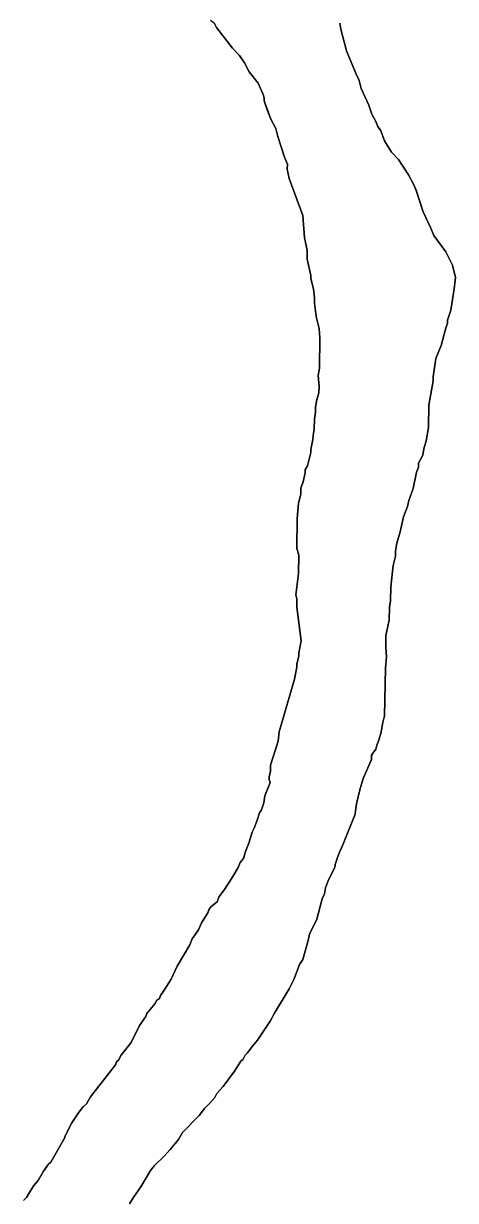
# Model space of a CAD drawing. Extents: x 3177185 to 3215018, y 812988 to 838321.
# Drawn here: x 3192318 to 3192471.1, y 821035.6 to 821452.9 of the extents above; entities that cross this region are included whole.
import ezdxf

# ---------------------------------------------------------------- set-up
doc = ezdxf.new("R2010")
doc.units = 0
doc.layers.add('V-SITE-VEGE', color=7, linetype='Continuous')
doc.layers.add('V-TOPO-SHOR', color=7, linetype='Continuous')

msp = doc.modelspace()

# ---------------------------------------------------------------- linework, layer by layer
at = {"layer": 'V-SITE-VEGE'}
for p, q in [((3192385.76, 821452.9), (3192386.45, 821451.44)), ((3192386.45, 821451.44), (3192392.09, 821444.13)), ((3192430.51, 821450.87), (3192430.19, 821453.05)), ((3192432.54, 821443.26), (3192430.51, 821450.87)), ((3192392.09, 821444.13), (3192394.57, 821441.56)), ((3192436, 821434.9), (3192432.54, 821443.26)), ((3192394.57, 821441.56), (3192396.33, 821439)), ((3192396.33, 821439), (3192398.08, 821435.72)), ((3192398.08, 821435.72), (3192401.25, 821431.7)), ((3192437.04, 821432.72), (3192436, 821434.9)), ((3192401.25, 821431.7), (3192402.98, 821427.7)), ((3192437.71, 821429.82), (3192437.04, 821432.72)), ((3192440.5, 821424), (3192437.71, 821429.82)), ((3192402.98, 821427.7), (3192403.33, 821426.61)), ((3192403.33, 821426.61), (3192403.31, 821425.53)), ((3192403.31, 821425.53), (3192405.71, 821418.99)), ((3192441.52, 821420.74), (3192440.5, 821424)), ((3192405.71, 821418.99), (3192407.46, 821415.71)), ((3192442.92, 821418.18), (3192441.52, 821420.74)), ((3192443.61, 821416.37), (3192442.92, 821418.18)), ((3192407.46, 821415.71), (3192408.13, 821412.81)), ((3192408.13, 821412.81), (3192410.52, 821405.55)), ((3192444.66, 821414.91), (3192443.61, 821416.37)), ((3192446.04, 821411.27), (3192444.66, 821414.91)), ((3192448.5, 821407.26), (3192446.04, 821411.27)), ((3192410.52, 821405.55), (3192411.56, 821403.01)), ((3192450.97, 821404.69), (3192448.5, 821407.26)), ((3192454.48, 821399.22), (3192450.97, 821404.69)), ((3192411.56, 821403.01), (3192411.53, 821401.21)), ((3192411.53, 821401.21), (3192412.19, 821397.95)), ((3192412.19, 821397.95), (3192417.01, 821384.87)), ((3192456.23, 821395.94), (3192454.48, 821399.22)), ((3192457.27, 821393.75), (3192456.23, 821395.94)), ((3192459.66, 821386.14), (3192457.27, 821393.75)), ((3192417.01, 821384.87), (3192417.59, 821376.93)), ((3192462.44, 821380.31), (3192459.66, 821386.14)), ((3192463.48, 821377.77), (3192462.44, 821380.31)), ((3192417.59, 821376.93), (3192418.59, 821372.58)), ((3192467.71, 821371.92), (3192463.48, 821377.77)), ((3192418.59, 821372.58), (3192418.53, 821369.33)), ((3192470.15, 821367.19), (3192467.71, 821371.92)), ((3192418.53, 821369.33), (3192419.88, 821363.54)), ((3192471.15, 821362.84), (3192470.15, 821367.19)), ((3192419.88, 821363.54), (3192419.85, 821362.46)), ((3192470.72, 821358.88), (3192471.15, 821362.84)), ((3192419.85, 821362.46), (3192420.87, 821358.83)), ((3192420.87, 821358.83), (3192421.17, 821355.58)), ((3192469.5, 821351.33), (3192470.72, 821358.88)), ((3192421.17, 821355.58), (3192421.14, 821353.77)), ((3192421.14, 821353.77), (3192421.78, 821349.07)), ((3192468.35, 821347.74), (3192469.5, 821351.33)), ((3192421.78, 821349.07), (3192422.79, 821344.72)), ((3192467.58, 821344.51), (3192468.34, 821346.66)), ((3192468.34, 821346.66), (3192468.35, 821347.74)), ((3192422.79, 821344.72), (3192423.09, 821341.47)), ((3192466.03, 821338.76), (3192467.58, 821344.51)), ((3192423.09, 821341.47), (3192422.9, 821330.65)), ((3192464.14, 821334.1), (3192466.03, 821338.76)), ((3192463.3, 821327.62), (3192464.14, 821334.1)), ((3192422.9, 821330.65), (3192422.49, 821328.14)), ((3192422.49, 821328.14), (3192422.78, 821324.16)), ((3192461.68, 821317.55), (3192463.28, 821326.18)), ((3192463.28, 821326.18), (3192463.3, 821327.62)), ((3192422.74, 821322), (3192421.97, 821319.49)), ((3192422.78, 821324.16), (3192422.74, 821322)), ((3192421.57, 821316.97), (3192421.54, 821315.16)), ((3192421.97, 821319.49), (3192421.57, 821316.97)), ((3192461.54, 821309.62), (3192461.68, 821317.55)), ((3192421.13, 821312.65), (3192421.07, 821309.04)), ((3192421.54, 821315.16), (3192421.13, 821312.65)), ((3192421.07, 821309.04), (3192420.67, 821306.88)), ((3192460.73, 821304.94), (3192461.54, 821309.62)), ((3192420.64, 821305.44), (3192419.85, 821301.84)), ((3192420.67, 821306.88), (3192420.64, 821305.44)), ((3192459.96, 821302.07), (3192460.73, 821304.94)), ((3192419.83, 821300.76), (3192418.67, 821296.09)), ((3192419.85, 821301.84), (3192419.83, 821300.76)), ((3192459.56, 821299.91), (3192459.96, 821302.07)), ((3192418.67, 821296.09), (3192417.92, 821294.67)), ((3192458.04, 821295.61), (3192458.07, 821297.06)), ((3192458.07, 821297.06), (3192459.56, 821299.91)), ((3192417.9, 821293.58), (3192417.12, 821290.35)), ((3192417.92, 821294.67), (3192417.9, 821293.58)), ((3192456.1, 821288.07), (3192457.29, 821293.82)), ((3192457.29, 821293.82), (3192458.04, 821295.61)), ((3192416.36, 821288.2), (3192416.33, 821286.04)), ((3192417.12, 821290.35), (3192416.36, 821288.2)), ((3192454.58, 821283.77), (3192456.1, 821288.07)), ((3192416.33, 821286.04), (3192415.54, 821282.8)), ((3192454.18, 821281.61), (3192454.58, 821283.77)), ((3192415.54, 821282.8), (3192415.09, 821277.4)), ((3192452.68, 821278.03), (3192454.18, 821281.61)), ((3192415.09, 821277.4), (3192414.9, 821266.94)), ((3192451.5, 821272.64), (3192452.68, 821278.03)), ((3192450.35, 821268.69), (3192451.5, 821272.64)), ((3192414.9, 821266.94), (3192415.58, 821264.4)), ((3192449.93, 821265.81), (3192450.35, 821268.69)), ((3192415.58, 821264.4), (3192415.46, 821257.91)), ((3192449.12, 821260.78), (3192449.9, 821264.01)), ((3192449.9, 821264.01), (3192449.93, 821265.81)), ((3192448.27, 821253.21), (3192449.12, 821260.78)), ((3192415.46, 821257.91), (3192414.6, 821250.35)), ((3192414.6, 821250.35), (3192414.94, 821248.9)), ((3192448.17, 821248.17), (3192448.27, 821253.21)), ((3192414.94, 821248.9), (3192414.89, 821246.02)), ((3192414.89, 821246.02), (3192416.48, 821234.08)), ((3192447.69, 821241.32), (3192447.78, 821246.01)), ((3192447.78, 821246.01), (3192448.17, 821248.17)), ((3192446.51, 821235.93), (3192447.69, 821241.32)), ((3192416.48, 821234.08), (3192415.68, 821229.77)), ((3192446.43, 821231.6), (3192446.51, 821235.93)), ((3192415.68, 821229.77), (3192415.66, 821228.69)), ((3192446.74, 821228.35), (3192446.43, 821231.6)), ((3192414.89, 821225.81), (3192414.87, 821224.73)), ((3192415.66, 821228.69), (3192414.89, 821225.81)), ((3192446.31, 821224.39), (3192446.74, 821228.35)), ((3192414.87, 821224.73), (3192414.07, 821220.42)), ((3192446, 821207.44), (3192446.31, 821224.39)), ((3192414.07, 821220.42), (3192408.68, 821201.75)), ((3192444.82, 821201.69), (3192445.23, 821204.57)), ((3192445.23, 821204.57), (3192446, 821207.44)), ((3192408.68, 821201.75), (3192408.27, 821198.51)), ((3192444.04, 821198.81), (3192444.82, 821201.69)), ((3192408.27, 821198.51), (3192405.59, 821189.9)), ((3192442.91, 821195.59), (3192443.29, 821197.03)), ((3192443.29, 821197.03), (3192444.04, 821198.81)), ((3192438.39, 821185.21), (3192441.4, 821192.01)), ((3192441.4, 821192.01), (3192441.42, 821193.45)), ((3192441.42, 821193.45), (3192442.91, 821195.59)), ((3192405.55, 821187.74), (3192405.16, 821185.94)), ((3192405.59, 821189.9), (3192405.55, 821187.74)), ((3192405.48, 821183.77), (3192403.59, 821179.11)), ((3192405.16, 821185.94), (3192405.13, 821184.86)), ((3192405.13, 821184.86), (3192405.48, 821183.77)), ((3192437.24, 821181.26), (3192438.39, 821185.21)), ((3192403.59, 821179.11), (3192403.18, 821176.6)), ((3192436.06, 821176.23), (3192437.24, 821181.26)), ((3192403.18, 821176.6), (3192402.42, 821174.08)), ((3192435.66, 821173.71), (3192436.06, 821176.23)), ((3192401.68, 821173.01), (3192400.91, 821170.5)), ((3192402.42, 821174.08), (3192401.68, 821173.01)), ((3192431.49, 821162.24), (3192435.64, 821172.63)), ((3192435.64, 821172.63), (3192435.66, 821173.71)), ((3192399.78, 821167.64), (3192399.03, 821166.21)), ((3192400.91, 821170.5), (3192399.78, 821167.64)), ((3192399.03, 821166.21), (3192397.88, 821162.26)), ((3192396.74, 821159.39), (3192395.98, 821156.88)), ((3192397.88, 821162.26), (3192396.74, 821159.39)), ((3192429.61, 821157.95), (3192431.49, 821162.24)), ((3192394.87, 821155.46), (3192394.11, 821153.67)), ((3192395.98, 821156.88), (3192394.87, 821155.46)), ((3192428.45, 821153.64), (3192428.46, 821154.72)), ((3192428.46, 821154.72), (3192429.61, 821157.95)), ((3192392.25, 821150.45), (3192389.29, 821145.82)), ((3192394.11, 821153.67), (3192392.25, 821150.45)), ((3192426.2, 821149.35), (3192428.45, 821153.64)), ((3192389.29, 821145.82), (3192387.44, 821143.33)), ((3192424.67, 821144.32), (3192425.07, 821146.48)), ((3192425.07, 821146.48), (3192426.2, 821149.35)), ((3192386.68, 821141.53), (3192384.49, 821139.77)), ((3192387.44, 821143.33), (3192386.68, 821141.53)), ((3192421.98, 821135.35), (3192423.92, 821142.53)), ((3192423.92, 821142.53), (3192424.67, 821144.32)), ((3192383.37, 821137.62), (3192381.14, 821134.06)), ((3192383.75, 821138.7), (3192383.37, 821137.62)), ((3192384.49, 821139.77), (3192383.75, 821138.7)), ((3192381.14, 821134.06), (3192380.01, 821131.55)), ((3192419.36, 821129.99), (3192421.98, 821135.35)), ((3192380.01, 821131.55), (3192377.79, 821128.34)), ((3192418.96, 821127.83), (3192419.36, 821129.99)), ((3192377.03, 821126.19), (3192372.56, 821118.7)), ((3192377.79, 821128.34), (3192377.03, 821126.19)), ((3192417.04, 821121.01), (3192418.96, 821127.83)), ((3192415.92, 821119.22), (3192417.04, 821121.01)), ((3192372.56, 821118.7), (3192370.32, 821114.05)), ((3192414.03, 821114.21), (3192415.92, 821119.22)), ((3192370.32, 821114.05), (3192367.71, 821109.77)), ((3192412.16, 821110.63), (3192414.03, 821114.21)), ((3192366.61, 821108.34), (3192366.23, 821107.27)), ((3192367.71, 821109.77), (3192366.61, 821108.34)), ((3192406.96, 821102.07), (3192412.16, 821110.63)), ((3192364.75, 821105.49), (3192361.8, 821101.93)), ((3192365.13, 821106.56), (3192364.75, 821105.49)), ((3192366.23, 821107.27), (3192365.13, 821106.56)), ((3192361.42, 821100.86), (3192359.2, 821097.65)), ((3192361.8, 821101.93), (3192361.42, 821100.86)), ((3192405.46, 821099.21), (3192406.96, 821102.07)), ((3192359.2, 821097.65), (3192356.21, 821091.57)), ((3192401.01, 821092.43), (3192405.46, 821099.21)), ((3192356.21, 821091.57), (3192352.52, 821086.95)), ((3192399.17, 821090.3), (3192401.01, 821092.43)), ((3192396.59, 821087.1), (3192397.32, 821087.81)), ((3192397.32, 821087.81), (3192399.17, 821090.3)), ((3192350.65, 821083.73), (3192341.79, 821072.35)), ((3192351.03, 821084.81), (3192350.65, 821083.73)), ((3192351.77, 821085.52), (3192351.03, 821084.81)), ((3192352.52, 821086.95), (3192351.77, 821085.52)), ((3192392.88, 821081.4), (3192395.11, 821084.96)), ((3192395.11, 821084.96), (3192395.84, 821085.67)), ((3192395.84, 821085.67), (3192396.59, 821087.1)), ((3192388.82, 821076.06), (3192392.88, 821081.4)), ((3192386.61, 821073.57), (3192388.82, 821076.06)), ((3192341.79, 821072.35), (3192340.31, 821069.85)), ((3192384.02, 821070.01), (3192385.86, 821072.14)), ((3192385.86, 821072.14), (3192386.61, 821073.57)), ((3192337.73, 821067.01), (3192335.13, 821063.08)), ((3192339.2, 821068.79), (3192337.73, 821067.01)), ((3192340.31, 821069.85), (3192339.2, 821068.79)), ((3192380.33, 821065.75), (3192382.18, 821068.24)), ((3192382.18, 821068.24), (3192384.02, 821070.01)), ((3192335.13, 821063.08), (3192332.89, 821058.8)), ((3192374.45, 821059.72), (3192380.33, 821065.75)), ((3192332.89, 821058.8), (3192332.51, 821057.72)), ((3192372.97, 821057.22), (3192374.45, 821059.72)), ((3192332.51, 821057.72), (3192327.67, 821049.15)), ((3192370.01, 821053.67), (3192372.97, 821057.22)), ((3192364.5, 821047.99), (3192367.81, 821051.18)), ((3192367.81, 821051.18), (3192370.01, 821053.67)), ((3192325.08, 821045.95), (3192323.23, 821042.73)), ((3192326.93, 821048.44), (3192325.08, 821045.95)), ((3192327.67, 821049.15), (3192326.93, 821048.44)), ((3192359.68, 821040.5), (3192363.03, 821046.21)), ((3192363.03, 821046.21), (3192364.5, 821047.99)), ((3192323.23, 821042.73), (3192321.75, 821040.96)), ((3192319.89, 821038.11), (3192319.15, 821036.67)), ((3192321.75, 821040.96), (3192319.89, 821038.11)), ((3192357.09, 821036.94), (3192359.68, 821040.5)), ((3192319.15, 821036.67), (3192318.04, 821035.61)), ((3192355.6, 821034.44), (3192357.09, 821036.94))]:
    msp.add_line(p, q, dxfattribs=at)
at = {"layer": 'V-TOPO-SHOR'}
for points in [[(3192418.67, 821296.09), (3192419.83, 821300.76), (3192419.85, 821301.84), (3192420.64, 821305.44), (3192420.67, 821306.88), (3192421.07, 821309.04), (3192421.13, 821312.65), (3192421.54, 821315.16), (3192421.57, 821316.97), (3192421.97, 821319.49), (3192422.74, 821322), (3192422.78, 821324.16), (3192422.49, 821328.14), (3192422.9, 821330.65), (3192423.09, 821341.47), (3192422.79, 821344.72), (3192421.78, 821349.07), (3192421.14, 821353.77), (3192421.17, 821355.58), (3192420.87, 821358.83), (3192419.85, 821362.46), (3192419.88, 821363.54), (3192418.53, 821369.33), (3192418.59, 821372.58), (3192417.59, 821376.93), (3192417.01, 821384.87), (3192412.19, 821397.95), (3192411.53, 821401.21), (3192411.56, 821403.01), (3192410.52, 821405.55), (3192408.13, 821412.81), (3192407.46, 821415.71), (3192405.71, 821418.99), (3192404.34, 821422.62), (3192403.31, 821425.53), (3192403.33, 821426.61), (3192402.98, 821427.7), (3192401.25, 821431.7), (3192398.08, 821435.72), (3192396.33, 821439), (3192394.57, 821441.56), (3192392.09, 821444.13), (3192386.45, 821451.44), (3192385.76, 821452.9), (3192384.33, 821454.01)], [(3192430.19, 821453.05), (3192430.51, 821450.87), (3192432.54, 821443.26), (3192436, 821434.9), (3192437.04, 821432.72), (3192437.71, 821429.82), (3192440.5, 821424), (3192441.52, 821420.74), (3192442.92, 821418.18), (3192443.61, 821416.37), (3192444.66, 821414.91), (3192446.04, 821411.27), (3192448.5, 821407.26), (3192450.97, 821404.69), (3192454.48, 821399.22), (3192456.23, 821395.94), (3192457.27, 821393.76), (3192459.66, 821386.14), (3192462.44, 821380.31), (3192463.48, 821377.77), (3192467.71, 821371.92), (3192469.45, 821368.65), (3192470.15, 821367.19), (3192471.15, 821362.84), (3192470.72, 821358.88), (3192469.5, 821351.33), (3192468.35, 821347.74), (3192468.34, 821346.66), (3192467.58, 821344.51), (3192466.03, 821338.76), (3192464.14, 821334.1), (3192463.3, 821327.62), (3192463.28, 821326.18), (3192461.68, 821317.55), (3192461.54, 821309.62), (3192460.73, 821304.94), (3192459.96, 821302.07), (3192459.56, 821299.91), (3192458.07, 821297.06), (3192458.04, 821295.61), (3192457.29, 821293.82), (3192456.1, 821288.07), (3192454.58, 821283.77), (3192454.18, 821281.61), (3192452.68, 821278.03)], [(3192318.04, 821035.61), (3192319.15, 821036.67), (3192319.89, 821038.11), (3192321.75, 821040.96), (3192323.23, 821042.73), (3192325.08, 821045.95), (3192326.93, 821048.44), (3192327.67, 821049.15), (3192332.51, 821057.72), (3192332.89, 821058.8), (3192335.13, 821063.08), (3192337.73, 821067.01), (3192339.2, 821068.79), (3192340.31, 821069.85), (3192341.79, 821072.35), (3192350.65, 821083.73), (3192351.03, 821084.81), (3192351.77, 821085.52), (3192352.52, 821086.95), (3192356.21, 821091.57), (3192359.2, 821097.65), (3192361.42, 821100.86), (3192361.8, 821101.93), (3192364.75, 821105.49), (3192365.13, 821106.56), (3192366.23, 821107.27), (3192366.61, 821108.34), (3192367.71, 821109.77), (3192370.32, 821114.05), (3192372.56, 821118.7), (3192377.03, 821126.19), (3192377.79, 821128.34), (3192380.01, 821131.55), (3192381.14, 821134.06), (3192383.37, 821137.62), (3192383.75, 821138.7), (3192384.49, 821139.77), (3192386.68, 821141.53), (3192387.44, 821143.33), (3192389.29, 821145.82), (3192392.25, 821150.45), (3192394.11, 821153.67), (3192394.87, 821155.46), (3192395.98, 821156.88), (3192396.74, 821159.39), (3192397.88, 821162.26), (3192399.03, 821166.21), (3192399.78, 821167.64), (3192400.91, 821170.5), (3192401.68, 821173.01), (3192402.42, 821174.08), (3192403.18, 821176.6), (3192403.59, 821179.11), (3192405.48, 821183.77), (3192405.13, 821184.86), (3192405.16, 821185.94), (3192405.55, 821187.74), (3192405.59, 821189.9), (3192408.27, 821198.51), (3192408.68, 821201.75), (3192414.07, 821220.42), (3192414.87, 821224.73), (3192414.89, 821225.81), (3192415.66, 821228.69), (3192415.68, 821229.77), (3192416.48, 821234.08), (3192414.89, 821246.02), (3192414.94, 821248.9), (3192414.6, 821250.35), (3192415.46, 821257.91), (3192415.58, 821264.4), (3192414.9, 821266.94), (3192415.09, 821277.4), (3192415.54, 821282.8), (3192416.33, 821286.04), (3192416.36, 821288.2), (3192417.12, 821290.35), (3192417.9, 821293.58), (3192417.92, 821294.67), (3192418.67, 821296.09)], [(3192452.68, 821278.03), (3192451.5, 821272.64), (3192450.35, 821268.69), (3192449.93, 821265.81), (3192449.9, 821264.01), (3192449.12, 821260.78), (3192448.26, 821253.21), (3192448.17, 821248.17), (3192447.78, 821246.01), (3192447.69, 821241.32), (3192446.51, 821235.93), (3192446.43, 821231.6), (3192446.74, 821228.35), (3192446.31, 821224.39), (3192446, 821207.44), (3192445.23, 821204.57), (3192444.82, 821201.69), (3192444.04, 821198.81), (3192443.29, 821197.03), (3192442.91, 821195.59), (3192441.42, 821193.45), (3192441.4, 821192.01), (3192438.39, 821185.21), (3192437.24, 821181.26), (3192436.06, 821176.23), (3192435.66, 821173.71), (3192435.64, 821172.63), (3192431.49, 821162.24), (3192429.61, 821157.95), (3192428.46, 821154.72), (3192428.45, 821153.64), (3192426.2, 821149.35), (3192425.07, 821146.48), (3192424.67, 821144.32), (3192423.92, 821142.53), (3192421.98, 821135.35), (3192419.36, 821129.99), (3192418.96, 821127.83), (3192417.04, 821121.01), (3192415.92, 821119.22), (3192414.03, 821114.21), (3192412.16, 821110.63), (3192406.96, 821102.07), (3192405.46, 821099.21), (3192401.01, 821092.43), (3192399.17, 821090.3), (3192397.32, 821087.81), (3192396.59, 821087.1), (3192395.84, 821085.67), (3192395.11, 821084.96), (3192392.88, 821081.4), (3192388.82, 821076.06), (3192386.61, 821073.57), (3192385.86, 821072.14), (3192384.02, 821070.01), (3192382.18, 821068.24), (3192380.33, 821065.75), (3192374.45, 821059.72), (3192372.97, 821057.22), (3192370.02, 821053.67), (3192367.81, 821051.18), (3192364.5, 821047.99), (3192363.03, 821046.21), (3192359.68, 821040.5), (3192357.09, 821036.94), (3192355.6, 821034.44)]]:
    msp.add_lwpolyline(points, dxfattribs=at)

doc.saveas('drawing.dxf')
